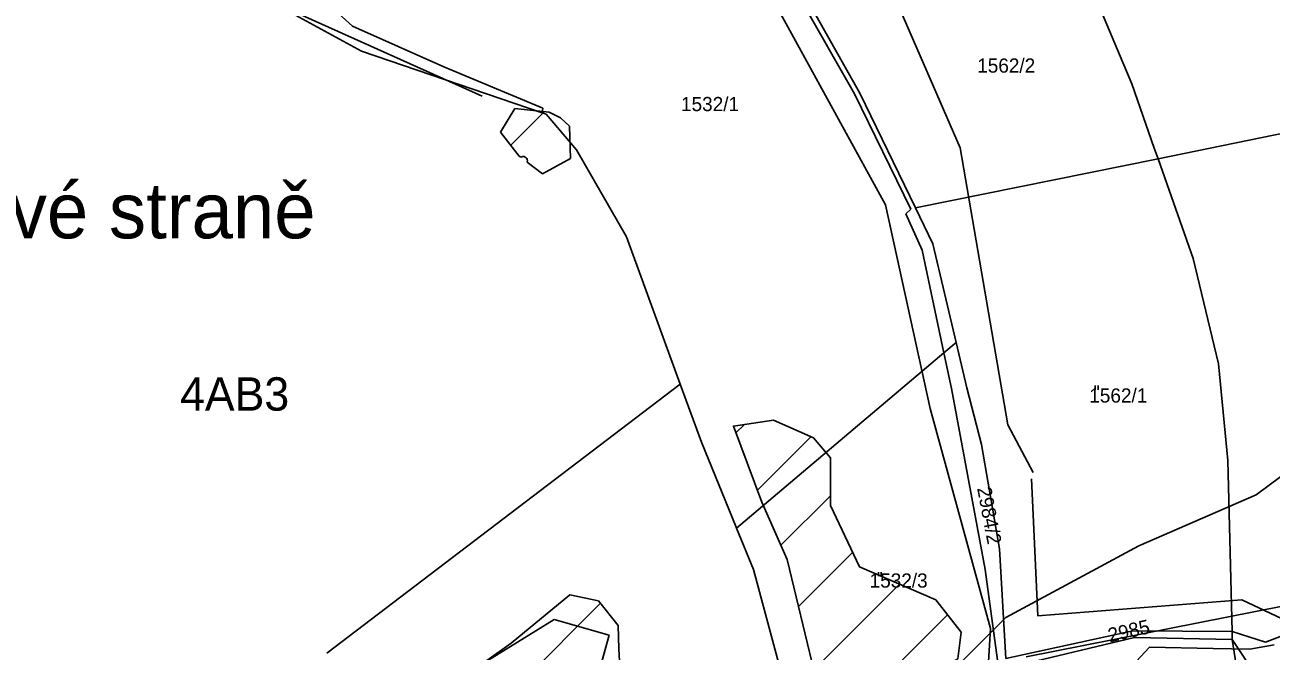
# Model space of a CAD drawing. Extents: x -564810 to -550519, y -1045831 to -1034011.
# Drawn here: x -553619.6 to -553171.5, y -1038878.7 to -1038653.6 of the extents above; entities that cross this region are included whole.
import ezdxf

# ---------------------------------------------------------------- set-up
doc = ezdxf.new("R2010")
doc.units = 0
for name, color, linetype in [('Biokoridory', 7, 'Continuous'), ('Interakční prvky', 7, 'Continuous'), ('KN stav', 7, 'Continuous'), ('Lesní porost', 7, 'Continuous'), ('Parcelní čísla', 7, 'Continuous'), ('Polní cesty stavající', 7, 'Continuous'), ('STG', 7, 'Continuous'), ('Vedení VN', 7, 'Continuous'), ('zamokř ploch', 7, 'Continuous')]:
    doc.layers.add(name, color=color, linetype=linetype)

msp = doc.modelspace()

# ---------------------------------------------------------------- linework, layer by layer
at = {"layer": 'Biokoridory'}
for points in [[(-553000.91, -1038914.04), (-553087.95, -1038915.18), (-553123.45, -1038910.6), (-553193.31, -1038891.13), (-553274.62, -1038908.31), (-553272.33, -1038870.52), (-553294.09, -1038791.5), (-553310.12, -1038718.21), (-553347.91, -1038649.49), (-553378.83, -1038605.97), (-553413.19, -1038572.76), (-553503.66, -1038563.6), (-553568.94, -1038524.66), (-553696.06, -1038470.84)], [(-553607.45, -1038484.68), (-553537.59, -1038508.73), (-553473.46, -1038537.36), (-553416.19, -1038537.36), (-553391, -1038557.98), (-553309.69, -1038637), (-553283.35, -1038697.7), (-553266.17, -1038797.33), (-553257.01, -1038814.51)], [(-553257.6, -1038816.78), (-553255.31, -1038866.03), (-553182.02, -1038860.3), (-553143.08, -1038878.62), (-553082.38, -1038891.22), (-552989.62, -1038893.51)]]:
    msp.add_lwpolyline(points, dxfattribs=at)
at = {"layer": 'Interakční prvky'}
msp.add_lwpolyline([(-553618.25, -1038604.27), (-553518.71, -1038650.64), (-553455.13, -1038679.17)], dxfattribs=at)
at = {"layer": 'KN stav'}
for p, q in [((-553244.86, -1038619.5), (-553221.58, -1038674.74)), ((-553321.33, -1038678.31), (-553340.59, -1038644.4)), ((-553339.05, -1038643.1), (-553319.37, -1038678.03)), ((-553498.53, -1038663.01), (-553522.31, -1038650.08)), ((-553509.24, -1038647.27), (-553501.87, -1038653.96)), ((-553501.87, -1038653.96), (-553468.97, -1038668.63)), ((-553433.55, -1038685.19), (-553498.53, -1038663.01)), ((-553468.97, -1038668.63), (-553433.32, -1038683.46)), ((-553319.37, -1038678.03), (-553299.38, -1038719.32)), ((-553221.58, -1038674.74), (-553213.47, -1038697.83)), ((-553301.07, -1038719.8), (-553321.33, -1038678.31)), ((-553433.32, -1038683.46), (-553433.55, -1038685.19)), ((-553433.55, -1038685.19), (-553432.18, -1038685.66)), ((-553432.18, -1038685.66), (-553421.23, -1038698.44)), ((-553212.13, -1038701.64), (-553127.08, -1038684.22)), ((-553421.23, -1038698.44), (-553403.33, -1038729.79)), ((-553213.47, -1038697.83), (-553212.13, -1038701.64)), ((-553212.13, -1038701.64), (-553299.38, -1038719.32)), ((-553212.13, -1038701.64), (-553199.53, -1038737.5)), ((-553302.86, -1038721.48), (-553301.07, -1038719.8)), ((-553297.01, -1038734.53), (-553302.86, -1038721.48)), ((-553299.38, -1038719.32), (-553293.07, -1038732.26)), ((-553403.33, -1038729.79), (-553383.98, -1038782.68)), ((-553289.13, -1038771.41), (-553297.01, -1038734.53)), ((-553293.07, -1038732.26), (-553284.76, -1038767.75)), ((-553199.53, -1038737.5), (-553190.39, -1038775.42)), ((-553284.76, -1038767.75), (-553289.13, -1038771.41)), ((-553280.95, -1038784.02), (-553284.76, -1038767.75)), ((-553363.69, -1038834.51), (-553289.13, -1038771.41)), ((-553289.13, -1038771.41), (-553286.38, -1038784.29)), ((-553190.39, -1038775.42), (-553187.02, -1038810.18)), ((-553510.99, -1038879.43), (-553383.98, -1038782.68)), ((-553383.98, -1038782.68), (-553376.27, -1038803.53)), ((-553286.38, -1038784.29), (-553274.32, -1038849.3)), ((-553275.56, -1038804.36), (-553280.95, -1038784.02)), ((-553376.27, -1038803.53), (-553363.85, -1038834.12)), ((-553269.12, -1038841.86), (-553275.56, -1038804.36)), ((-553187.02, -1038810.18), (-553185.52, -1038871.66)), ((-553363.85, -1038834.12), (-553363.69, -1038834.51)), ((-553363.69, -1038834.51), (-553357.62, -1038849.33)), ((-553266.84, -1038881.38), (-553269.12, -1038841.86)), ((-553357.62, -1038849.33), (-553348.15, -1038884.63)), ((-553274.32, -1038849.3), (-553269.84, -1038881.92)), ((-553462.27, -1038887.66), (-553429.34, -1038867.28)), ((-553429.34, -1038867.28), (-553409.52, -1038872.91)), ((-553158.25, -1038869.66), (-553173.47, -1038875.42)), ((-553409.52, -1038872.91), (-553421.55, -1038916.09)), ((-553221.18, -1038871.41), (-553266.84, -1038881.38)), ((-553220.6, -1038873.74), (-553266.72, -1038884.84)), ((-553185.52, -1038871.66), (-553221.18, -1038871.41)), ((-553185.45, -1038874.57), (-553220.6, -1038873.74)), ((-553185.52, -1038871.66), (-553185.45, -1038874.57)), ((-553173.47, -1038875.42), (-553185.52, -1038871.66)), ((-553185.45, -1038874.57), (-553182.14, -1038895.99)), ((-553177.01, -1038887.32), (-553185.45, -1038874.57))]:
    msp.add_line(p, q, dxfattribs=at)
at = {"layer": 'Lesní porost'}
for p, q in [((-553443.39, -1038683.55), (-553448.62, -1038692.14)), ((-553431.14, -1038684.94), (-553443.39, -1038683.55)), ((-553426.96, -1038687), (-553431.14, -1038684.94)), ((-553423.83, -1038690), (-553426.96, -1038687)), ((-553423.47, -1038701.54), (-553423.83, -1038690)), ((-553448.62, -1038692.14), (-553441.89, -1038700.68)), ((-553441.89, -1038700.68), (-553441.27, -1038701.15)), ((-553439, -1038702.87), (-553433.46, -1038707.08)), ((-553433.46, -1038707.08), (-553423.47, -1038701.54)), ((-553356.23, -1038820.86), (-553336.99, -1038801.62)), ((-553347.74, -1038840.66), (-553329.9, -1038822.82)), ((-553341.42, -1038862.62), (-553322, -1038843.2)), ((-553335.91, -1038885.4), (-553305.13, -1038854.61)), ((-553423.65, -1038858.4), (-553444.75, -1038875.81)), ((-553413.32, -1038860.65), (-553423.65, -1038858.4)), ((-553406.31, -1038869.45), (-553413.32, -1038860.65)), ((-553322.63, -1038900.4), (-553287.85, -1038865.62)), ((-553406.04, -1038877.93), (-553406.31, -1038869.45)), ((-553444.75, -1038875.81), (-553471.53, -1038894.85)), ((-553404.67, -1038901.34), (-553406.04, -1038877.93))]:
    msp.add_line(p, q, dxfattribs=at)
msp.add_lwpolyline([(-553332.5, -1038899.5), (-553345.5, -1038845.72), (-553354.64, -1038825.12), (-553364.85, -1038797.8), (-553350.46, -1038795.64), (-553336.05, -1038802.04), (-553329.87, -1038809.24), (-553329.91, -1038826.39), (-553319.55, -1038848.4), (-553292.05, -1038860.25), (-553282.92, -1038871.91), (-553284.1, -1038881.44), (-553296.59, -1038889.45), (-553308.33, -1038891.69), (-553309.86, -1038901.57)], close=True, dxfattribs=at)
for start, end in [(0, 124.7301), (340.8588, 0)]:
    msp.add_arc((-553440.42, -1038702.38), 1.5, start, end, dxfattribs=at)
at = {"layer": 'Polní cesty stavající'}
for p, q in [((-553215.19, -1038877.3), (-553221.54, -1038884.16)), ((-553192.3, -1038877.75), (-553215.19, -1038877.3)), ((-553179.12, -1038877.97), (-553192.3, -1038877.75)), ((-553170.35, -1038876.44), (-553179.12, -1038877.97))]:
    msp.add_line(p, q, dxfattribs=at)
at = {"layer": 'STG'}
for points in [[(-553081.32, -1038195.83), (-553079.48, -1038245.45), (-553072.13, -1038295.06), (-553081.32, -1038344.68), (-553105.2, -1038420.02), (-553110.71, -1038471.47), (-553097.85, -1038513.74), (-553068.46, -1038557.84), (-553048.25, -1038611.13), (-553046.41, -1038666.26), (-553073.97, -1038725.06), (-553119.89, -1038780.19), (-553176.84, -1038822.45), (-553219.1, -1038840.83), (-553266.86, -1038866.56), (-553294.42, -1038894.12)], [(-553259.51, -1038880.7), (-553166.74, -1038862.42), (-553095.09, -1038859.66), (-553073.05, -1038865.18), (-553011.51, -1038865.18), (-552966.5, -1038864.26), (-552939.86, -1038848.64), (-552934.35, -1038819.24), (-552929.75, -1038751.25), (-552918.73, -1038688.77), (-552910.46, -1038651.1), (-552880.15, -1038561.97), (-552848, -1038500.42), (-552810.34, -1038437.02), (-552759.82, -1038374.54), (-552738.7, -1038346.98), (-552708.38, -1038265.2)]]:
    msp.add_lwpolyline(points, dxfattribs=at)
at = {"layer": 'Vedení VN'}
for p, q in [((-553444.93, -1038696.82), (-553432.85, -1038684.75)), ((-553363.93, -1038800.27), (-553360.85, -1038797.2)), ((-553541.51, -1038990.34), (-553412.66, -1038861.48))]:
    msp.add_line(p, q, dxfattribs=at)
at = {"layer": 'zamokř ploch'}
for p, q in [((-553234.71, -1038783.2), (-553234.71, -1038784.7)), ((-553233.71, -1038783.2), (-553233.71, -1038784.7)), ((-553312.71, -1038850.26), (-553312.71, -1038851.76)), ((-553311.71, -1038850.26), (-553311.71, -1038851.76))]:
    msp.add_line(p, q, dxfattribs=at)

# ---------------------------------------------------------------- texts
at = {"layer": 'Parcelní čísla'}
for s, height, p in [('1562/2', 5.1, (-553277.16, -1038670.71)), ('1532/1', 5.1, (-553383.67, -1038684.55)), ('Na levé straně', 20, (-553687.52, -1038730.28)), ('1562/1', 5.1, (-553236.86, -1038789.34)), ('1532/3', 5.1, (-553315.84, -1038855.86))]:
    msp.add_text(s, height=height, dxfattribs=at).set_placement(p)
for s, rotation, p in [('2984/2', 280.7178, (-553277.22, -1038820.13)), ('2985', 12.9659, (-553229.49, -1038875.6))]:
    msp.add_text(s, height=5.1, rotation=rotation, dxfattribs=at).set_placement(p)
at = {"layer": 'STG'}
msp.add_text('4AB3', height=12, dxfattribs=at).set_placement((-553563.83, -1038792.24))

doc.saveas('drawing.dxf')
